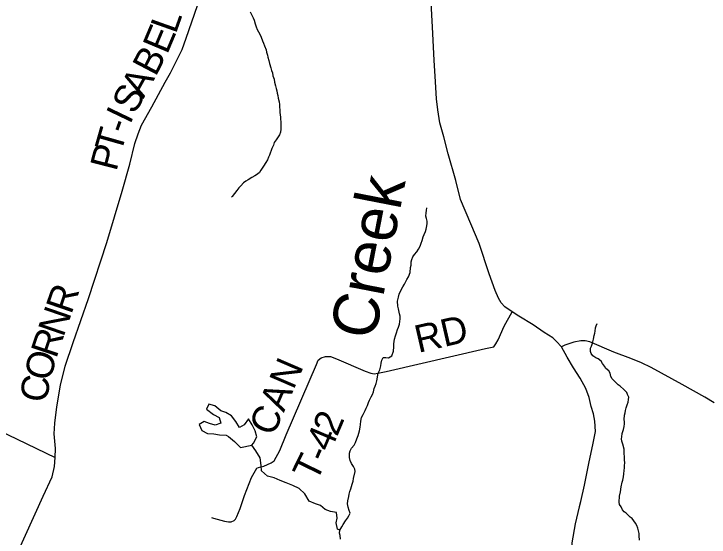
# Model space of a CAD drawing. Extents: x 1310247 to 1664935, y 235267 to 584339.
# Drawn here: x 1510387 to 1517984, y 336394 to 342115 of the extents above; entities that cross this region are included whole.
import ezdxf

# ---------------------------------------------------------------- set-up
doc = ezdxf.new("R2010")
doc.units = 0
for name, color, linetype in [('GM_X_County_Road', 7, 'Continuous'), ('GM_X_County_Road_Text', 7, 'Continuous'), ('GM_X_Minor_Lake', 7, 'Continuous'), ('GM_X_Minor_River', 7, 'Continuous'), ('GM_X_Minor_River_Text', 7, 'Continuous'), ('GM_X_State_Route', 7, 'Continuous'), ('GM_X_Township_Road', 7, 'Continuous'), ('GM_X_Township_Road_Text', 7, 'Continuous'), ('GM_X_Township_ROW', 7, 'Continuous')]:
    doc.layers.add(name, color=color, linetype=linetype)

msp = doc.modelspace()

# ---------------------------------------------------------------- linework, layer by layer
at = {"layer": 'GM_X_County_Road'}
for points in [[(1509930, 335136.8), (1510708.2, 336843.6), (1510804.2, 337052.6), (1510829.9, 337165.7), (1510838.4, 337263.3), (1510841.9, 337364.4), (1510826.4, 337523.7), (1510833.3, 337640.2), (1510857.3, 337818.4), (1510895.1, 338055.8), (1510946, 338264.6), (1511035.2, 338520.6), (1511202, 339004.5), (1511403.2, 339614.4), (1511571.3, 340178.5), (1511652.8, 340473.9), (1511707.5, 340698), (1511744.4, 340802.4), (1511780.3, 340899.4), (1511894.7, 341097.8), (1512038.6, 341369), (1512098.4, 341472.2), (1512151.9, 341579.1), (1512225.7, 341724.3), (1512269, 341851.6), (1512732.5, 343186.1)], [(1518039.7, 337864), (1517936.1, 337923.2), (1517691.2, 338064.1), (1517350.5, 338250), (1517244.8, 338299.3), (1517129.1, 338346.6), (1516941.5, 338416.7), (1516681.4, 338529.4), (1516629.2, 338542), (1516582.2, 338538.7), (1516505.4, 338524.6), (1516409.4, 338493.3), (1516370.4, 338475.9)]]:
    msp.add_lwpolyline(points, dxfattribs=at)
at = {"layer": 'GM_X_Minor_Lake'}
for points in [[(1512986.8, 337399), (1513007.2, 337422.7), (1513042.5, 337490.4), (1513023.5, 337555), (1512990.5, 337621.8), (1512951.4, 337686.7), (1512902.2, 337623.3), (1512851.6, 337594), (1512812.5, 337658.9), (1512765.5, 337721.9), (1512703.8, 337757.1), (1512648, 337776.1), (1512582.7, 337831.4), (1512516.8, 337848.6), (1512493.8, 337792.8), (1512567.1, 337735.3), (1512630.7, 337702.1), (1512647.8, 337641.6), (1512587.1, 337616.5), (1512525.3, 337635.6), (1512465.4, 337656.7), (1512412.8, 337625.5), (1512439.7, 337558.8), (1512503.4, 337527.6), (1512571.5, 337522.4), (1512635.5, 337511.3), (1512705.7, 337510.1)], [(1512705.7, 337510.1), (1512733.6, 337493.6), (1512798.9, 337440.3), (1512864, 337374.9), (1512986.8, 337399)]]:
    msp.add_lwpolyline(points, dxfattribs=at)
at = {"layer": 'GM_X_Minor_River'}
for points in [[(1512969.2, 342138.2), (1512984.6, 342109.9), (1513001.8, 342071.4), (1513011.3, 342045.2), (1513024.4, 342004.8), (1513033.8, 341972.5), (1513045.2, 341944.2), (1513060.6, 341917.9), (1513078, 341887.4), (1513089.4, 341861.1), (1513104.6, 341820.7), (1513114.1, 341794.5), (1513127.5, 341766.1), (1513142.6, 341723.7), (1513148, 341697.6), (1513159.3, 341665.3), (1513162.8, 341641.1), (1513172.1, 341606.9), (1513179.4, 341572.6), (1513196.4, 341526.2), (1513203.9, 341498), (1513213.3, 341471.7), (1513216.6, 341439.6), (1513229.8, 341401.2), (1513235.1, 341369), (1513246.3, 341328.7), (1513251.7, 341298.5), (1513259.1, 341272.3), (1513264.6, 341248.1), (1513272.1, 341221.9), (1513275.5, 341193.8), (1513284.7, 341155.5), (1513288, 341123.4), (1513291.4, 341093.2), (1513292.9, 341071.1), (1513294.2, 341037), (1513299.1, 340984.8), (1513303.6, 340912.6), (1513305, 340886.5), (1513304.4, 340856.4), (1513299.7, 340822.4), (1513289, 340792.6), (1513266.3, 340761), (1513253.8, 340737.2), (1513233.2, 340707.6), (1513222.6, 340681.7), (1513207.8, 340644), (1513199.3, 340620.1), (1513188.8, 340594.2), (1513180.3, 340570.3), (1513169.8, 340548.5), (1513159.2, 340520.7), (1513140.6, 340491), (1513113.7, 340449.5), (1513084.8, 340408), (1513070.2, 340382.2), (1513047.8, 340362.6), (1513021.3, 340343.1), (1512987, 340325.8), (1512946.5, 340302.6), (1512920.1, 340285.1), (1512895.7, 340267.6), (1512867, 340236.1), (1512844.5, 340212.5), (1512821.9, 340184.9), (1512797.2, 340151.4), (1512772.5, 340119.8), (1512763.8, 340112.8)], [(1514170.7, 337596.7), (1514173.4, 337626.7), (1514178.2, 337660.7), (1514185.1, 337702.7), (1514203.8, 337734.3), (1514226.8, 337780), (1514237.3, 337805.8), (1514251.9, 337833.5), (1514260.7, 337867.4), (1514273.2, 337893.2), (1514292, 337926.9), (1514306.5, 337952.6), (1514315.2, 337982.5), (1514326, 338020.4), (1514334.6, 338046.3), (1514345.2, 338072.1), (1514351.9, 338104), (1514369.7, 338187.8), (1514384.5, 338223.6), (1514395.5, 338267.5), (1514400.1, 338297.5), (1514408.8, 338329.4), (1514423.4, 338357.1), (1514451.4, 338358.5), (1514481.3, 338353.8), (1514515.8, 338377.1), (1514534.9, 338428.8), (1514537.9, 338474.9), (1514540.7, 338508.9), (1514547.8, 338558.9), (1514558.6, 338596.7), (1514569.3, 338626.5), (1514578.1, 338664.5), (1514588.7, 338690.3), (1514599.5, 338724.1), (1514604, 338750.1), (1514608.7, 338782.1), (1514607.4, 338810.2), (1514600, 338836.4), (1514589.2, 338888.8), (1514583.8, 338919), (1514579.1, 338975.2), (1514590.1, 339019.1), (1514598.8, 339051), (1514611.5, 339084.8), (1514636.6, 339132.3), (1514657.2, 339159.9), (1514682.2, 339209.5), (1514700.9, 339241.2), (1514718, 339288.9), (1514723.1, 339340.9), (1514727.8, 339368.9), (1514728.5, 339403), (1514735.1, 339430.9), (1514747.7, 339458.7), (1514766.3, 339484.3), (1514788.9, 339513.9), (1514807.6, 339543.5), (1514828.3, 339577.2), (1514839, 339609), (1514849.6, 339638.8), (1514860.5, 339676.7), (1514871.1, 339704.5), (1514883.7, 339734.3), (1514892.4, 339762.2), (1514901.1, 339796.1), (1514903.7, 339822.1), (1514904.3, 339848.1), (1514895, 339878.4), (1514889.6, 339904.6), (1514892.3, 339938.6), (1514896.9, 339964.6), (1514901.6, 339996.5)], [(1517222.2, 336360.9), (1517221.2, 336407), (1517219.8, 336435.1), (1517214.4, 336463.3), (1517206.9, 336491.5), (1517195.6, 336521.9), (1517180.1, 336548.3), (1517143.1, 336597.2), (1517121.4, 336611.7), (1517099.9, 336634.2), (1517078.3, 336654.7), (1517054.6, 336669.2), (1517037, 336691.6), (1517021.8, 336726.1), (1517006.3, 336752.5), (1517000.8, 336776.6), (1517006.2, 336840.7), (1517015.2, 336888.6), (1517024.4, 336944.6), (1517033.4, 336994.5), (1517039.9, 337016.5), (1517048.7, 337054.4), (1517053.3, 337084.4), (1517056.2, 337124.4), (1517058.7, 337150.4), (1517061.4, 337180.5), (1517061.9, 337204.5), (1517060.7, 337242.6), (1517059.3, 337272.7), (1517058, 337306.9), (1517056.6, 337333), (1517055.1, 337357), (1517042.2, 337411.5), (1517030.9, 337443.8), (1517027.4, 337469.9), (1517029.9, 337491.9), (1517034.7, 337527.9), (1517049.6, 337571.7), (1517056.3, 337603.7), (1517058.9, 337631.7), (1517059.3, 337653.8), (1517057.9, 337681.9), (1517058.9, 337726), (1517065.4, 337753.9), (1517072, 337777.8), (1517078.6, 337807.8), (1517087.3, 337841.7), (1517099.9, 337871.5), (1517104.5, 337897.5), (1517107.1, 337925.5), (1517093.6, 337951.8), (1517084.1, 337974.1), (1517050.8, 338006.9), (1517011.5, 338043.8), (1516989.9, 338060.3), (1516958.5, 338091), (1516925.1, 338123.8), (1516909.7, 338152.2), (1516902.5, 338188.4), (1516889, 338212.8), (1516857.5, 338239.5), (1516842, 338261.9), (1516820.7, 338294.4), (1516803.2, 338318.9), (1516771.7, 338343.6), (1516745.9, 338354.1), (1516714.3, 338376.9), (1516696.8, 338401.3), (1516687.3, 338423.6), (1516690.1, 338459.6), (1516700.6, 338483.4), (1516711.2, 338513.3), (1516722.1, 338557.2), (1516729, 338597.1), (1516735.5, 338623.1), (1516738.1, 338647.1), (1516742.8, 338681.1), (1516749.3, 338705), (1516759.8, 338730.8)], [(1513955.5, 336370.2), (1513952.4, 336410.3), (1513947.1, 336438.5), (1513949.8, 336470.6), (1513972.5, 336506.2), (1513985.1, 336532), (1514012, 336571.5), (1514034.6, 336601), (1514047.2, 336626.8), (1514061.8, 336656.6), (1514052.5, 336686.9), (1514039.3, 336723.3), (1514034.1, 336759.5), (1514036.9, 336791.5), (1514045.9, 336839.5), (1514050.5, 336865.4), (1514059.1, 336893.3), (1514067.8, 336923.2), (1514082.9, 336975), (1514093.6, 337004.8), (1514098.2, 337034.8), (1514117.9, 337112.6), (1514112.5, 337138.8), (1514097.2, 337167.2), (1514077.9, 337197.7), (1514060.7, 337232.2), (1514053.4, 337264.4), (1514056.5, 337312.5), (1514063.1, 337338.4), (1514075.7, 337368.2), (1514104.4, 337399.7), (1514119, 337429.4), (1514135.9, 337467.1), (1514150.7, 337506.9), (1514163.8, 337554.8), (1514170.7, 337596.7)], [(1513949.8, 336470.6), (1513922.4, 336479.8), (1513907.5, 336550.3), (1513918.4, 336600.3), (1513911.4, 336664.6), (1513845.4, 336675.8), (1513789.6, 336696.8), (1513736.1, 336739.9), (1513684.3, 336758.8), (1513614.5, 336786.1), (1513567.7, 336867.2), (1513504.5, 336926.5), (1513434.8, 336959.8), (1513361.1, 336987.1), (1513295.3, 337012.3), (1513231.6, 337041.5), (1513157.7, 337060.8), (1513094.4, 337118.1), (1513089.4, 337178.4), (1513078.8, 337262.9), (1513031.9, 337336), (1512986.8, 337399)]]:
    msp.add_lwpolyline(points, dxfattribs=at)
at = {"layer": 'GM_X_State_Route'}
for points in [[(1516568.9, 336727.9), (1516581, 336784.6), (1516623.3, 336963.3), (1516674.1, 337219.2), (1516714.3, 337403.3), (1516743.9, 337548.1), (1516734.4, 337663.4), (1516720.6, 337743.8), (1516697.4, 337824.2), (1516674.1, 337919.4), (1516637.1, 338020.9), (1516574.7, 338133), (1516503.8, 338245.1), (1516435.1, 338361.4), (1516370.4, 338475.9), (1516318.2, 338531.5), (1516275.1, 338571.9), (1516230.6, 338603.9), (1516182.9, 338633.3), (1516060.6, 338714.8), (1515904.6, 338811.1), (1515831.1, 338859.3), (1515751.9, 338912.4), (1515711.3, 338954.2), (1515681.7, 339005.6), (1515645.7, 339089.4), (1515582.1, 339274.8), (1515472.7, 339603.5), (1515380.7, 339819.3), (1515269.3, 340084.1), (1515216, 340293.2), (1515134.2, 340584.5), (1515085.7, 340770.9), (1515041, 340925.5), (1515019.2, 341067.3), (1515006.5, 341184.8), (1514995, 341372.5), (1514978.4, 341610.1), (1514961.8, 341970.3), (1514946.4, 342241.1)], [(1516122.7, 332477.2), (1516124.2, 332490.8), (1516156.9, 332679.1), (1516202.4, 333000.3), (1516245.1, 333256.6), (1516301.6, 333588.5), (1516362.4, 334008.7), (1516418.2, 334340.5), (1516445.7, 334635.6), (1516468.9, 334891.5), (1516486.9, 335053.3), (1516480.6, 335185.6), (1516465.8, 335312.5), (1516453.1, 335417.1), (1516448.8, 335540.9), (1516459.4, 335738.6), (1516471, 335943.8), (1516481.6, 336157.4), (1516489.4, 336332.6), (1516522.7, 336538.6), (1516568.4, 336725.4), (1516568.9, 336727.9)]]:
    msp.add_lwpolyline(points, dxfattribs=at)
at = {"layer": 'GM_X_Township_Road'}
for points in [[(1513092, 337164.3), (1513117.2, 337170.3), (1513199.7, 337205.6), (1513229.9, 337229.3), (1513293.2, 337343), (1513360.9, 337510.8), (1513693.1, 338281.4), (1513713.6, 338329.4), (1513746, 338355.1), (1513792.2, 338370.7), (1513846.3, 338370.1), (1513914.1, 338343.4), (1514225.2, 338207.9), (1514287.1, 338187.2), (1514325.1, 338180.8), (1514365.2, 338186.4), (1514455.6, 338203.5), (1515540.1, 338455.5), (1515630.4, 338476.5), (1515655.3, 338507.6), (1515677.8, 338551.9), (1515744, 338701.4), (1515831.1, 338859.3)], [(1509040.2, 338129.7), (1509068.9, 338116.4), (1510838.4, 337263.3)]]:
    msp.add_lwpolyline(points, dxfattribs=at)
at = {"layer": 'GM_X_Township_ROW'}
msp.add_lwpolyline([(1512546.7, 336608.5), (1512568.7, 336600.3), (1512690.5, 336567), (1512732.7, 336560.8), (1512761.7, 336562.9), (1512792.8, 336577.4), (1512809.3, 336591.9), (1512823.2, 336619.8), (1512860.2, 336707.7), (1512907.6, 336847.6), (1512983.8, 337047.3), (1513042.8, 337147), (1513061, 337156.8), (1513086.5, 337163), (1513092, 337164.3)], dxfattribs=at)

# ---------------------------------------------------------------- texts
at = {"layer": 'GM_X_County_Road_Text'}
for s, rotation, p in [('L', 70.42252, (1512155.7, 341888.3)), ('E', 67.18883, (1512062, 341664.2)), ('B', 62.25737, (1511935.3, 341420.6)), ('A', 60.92699, (1511803.4, 341183.2)), ('S', 61.38498, (1511706.8, 341006.1)), ('I', 64.37926, (1511655.4, 340898.7)), ('T', 74.1117, (1511556.6, 340579.6)), ('-', 69.99622, (1511616.2, 340790)), ('P', 75.55003, (1511506.6, 340385.6)), ('R', 70.99347, (1511014.1, 338821.6)), ('N', 70.99137, (1510928.2, 338572)), ('R', 71.39719, (1510849.7, 338339)), ('O', 75.07843, (1510783.2, 338088.7)), ('C', 80.25439, (1510743, 337852.9))]:
    msp.add_text(s, height=300, rotation=rotation, dxfattribs=at).set_placement(p)
at = {"layer": 'GM_X_Minor_River_Text'}
msp.add_text('Creek', height=499.92, rotation=78.99791, dxfattribs=at).set_placement((1514329.1, 338536.9))
at = {"layer": 'GM_X_Township_Road_Text'}
for s, rotation, p in [('RD', 12.95725, (1514806.5, 338407.7)), ('CAN', 66.63566, (1513222.1, 337485.4)), ('2', 67.15668, (1513918.4, 337484.9)), ('4', 66.98237, (1513845.7, 337313.9)), ('T', 64.05114, (1513691.3, 336984)), ('-', 66.42459, (1513795.2, 337198.1))]:
    msp.add_text(s, height=300, rotation=rotation, dxfattribs=at).set_placement(p)

doc.saveas('drawing.dxf')
